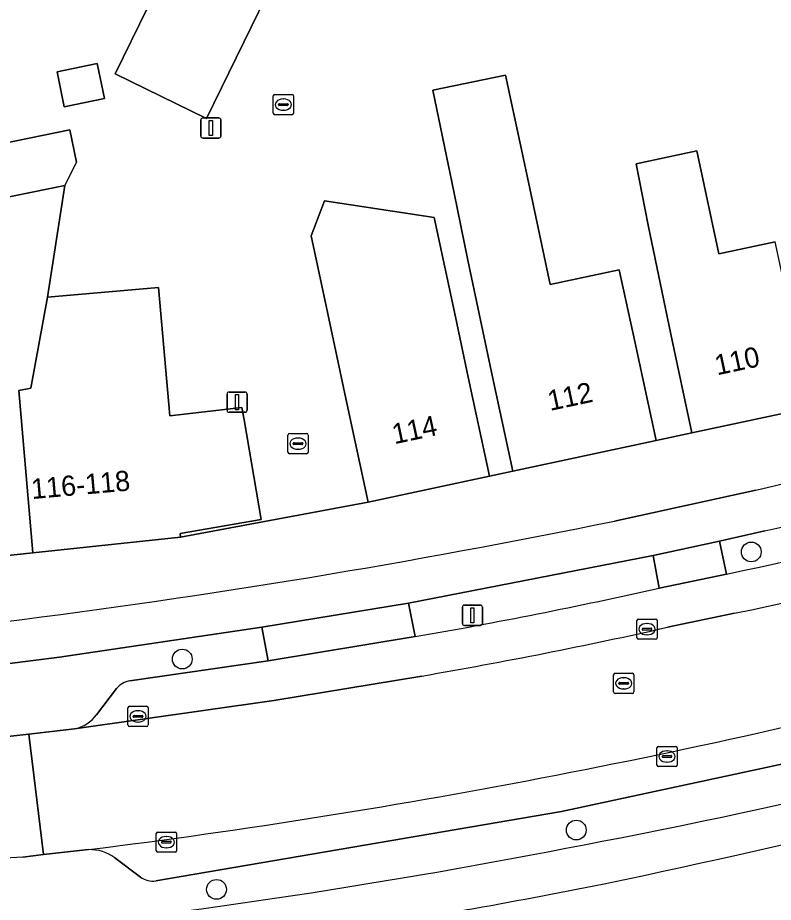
# Model space of a CAD drawing. Extents: x 158086 to 159499, y 382904 to 383981.
# Drawn here: x 158717.9 to 158755.27, y 383136.37 to 383180.12 of the extents above; entities that cross this region are included whole.
import ezdxf

# ---------------------------------------------------------------- set-up
doc = ezdxf.new("R2010")
doc.units = 0
for name, color, linetype in [('IMGEO_Berm_open', 7, 'Continuous'), ('IMGEO_Boom', 7, 'Continuous'), ('IMGEO_Erf', 7, 'Continuous'), ('IMGEO_Fietspad_gesloten', 7, 'Continuous'), ('IMGEO_Kolk', 7, 'Continuous'), ('IMGEO_Lichtmast', 7, 'Continuous'), ('IMGEO_Pand', 7, 'Continuous'), ('IMGEO_Pand_nummerreeks', 7, 'Continuous'), ('IMGEO_Parkeervlak_open', 7, 'Continuous'), ('IMGEO_Rijbaan_lokaal_gesloten', 7, 'Continuous'), ('IMGEO_Rijbaan_lokaal_open', 7, 'Continuous'), ('IMGEO_Rioolput', 7, 'Continuous'), ('IMGEO_Voetpad_open', 7, 'Continuous')]:
    doc.layers.add(name, color=color, linetype=linetype)

msp = doc.modelspace()

# ---------------------------------------------------------------- linework, layer by layer
at = {"layer": 'IMGEO_Berm_open'}
for points in [[(158754.856, 383154.741), (158752.61, 383154.24), (158752.955, 383152.607)], [(158749.625, 383151.911), (158749.334, 383153.529), (158737.235, 383151.17), (158737.554, 383149.516)], [(158723.452, 383147.327), (158730.287, 383148.31), (158729.98, 383149.973), (158719.964, 383148.495), (158713.435, 383147.668), (158712.516, 383147.561)], [(158721.799, 383145.652), (158722.778, 383146.947)], [(158716.487, 383144.475), (158718.455, 383144.681), (158720.712, 383144.951)], [(158763.892, 383144.962), (158744.791, 383140.858), (158724.736, 383137.431)], [(158721.405, 383138.978), (158719.179, 383138.734), (158718.15, 383138.613)], [(158723.978, 383137.621), (158722.699, 383138.565)]]:
    msp.add_lwpolyline(points, dxfattribs=at)
for centre, radius, start, end in [((158702.515, 383383.562), 234.731, 282.88428, 288.78097), ((158712.491, 383345.573), 197.163, 281.8431, 289.60852), ((158695.055, 383395.331), 249.462, 279.80889, 282.63566), ((158723.607, 383146.264), 1.074, 98.3095, 140.519), ((158698.711, 383393.428), 258.544, 280.72096, 287.8487), ((158720.32, 383146.752), 1.843, 282.275, 323.3604), ((158680.46, 383472.252), 339.403, 276.33743, 281.27294), ((158721.468, 383136.94), 2.039, 52.8392, 91.7582), ((158718.816, 383126.511), 12.12, 93.1479, 115.6816), ((158724.584, 383138.433), 1.014, 233.2536, 278.6028)]:
    msp.add_arc(centre, radius, start, end, dxfattribs=at)
at = {"layer": 'IMGEO_Boom'}
for centre in [(158754.184, 383153.703), (158726.038, 383148.403), (158745.527, 383139.945), (158727.732, 383137.012)]:
    msp.add_circle(centre, 0.489, dxfattribs=at)
at = {"layer": 'IMGEO_Erf'}
for points in [[(158746.668, 383195.887), (158743.755, 383197.073), (158742.155, 383193.172), (158736.406, 383195.583), (158731.752, 383186.034), (158732.394, 383185.711), (158727.241, 383175.139), (158722.725, 383177.34), (158727.906, 383187.968), (158739.485, 383211.722), (158743.178, 383210.601), (158744.26, 383214.167), (158747.073, 383213.313), (158749.886, 383212.459), (158748.803, 383208.893), (158751.536, 383207.848)], [(158722.186, 383176.121), (158720.196, 383175.718), (158719.843, 383177.455), (158721.833, 383177.859)]]:
    msp.add_lwpolyline(points, close=True, dxfattribs=at)
msp.add_lwpolyline([(158715.225, 383173.504), (158720.484, 383174.571), (158720.807, 383172.978), (158720.231, 383171.825), (158719.374, 383166.301), (158724.865, 383166.781), (158725.42, 383160.428), (158728.989, 383160.849), (158729.094, 383160.238), (158729.943, 383155.31), (158725.928, 383154.618), (158725.944, 383154.428), (158735.225, 383156.17), (158734.18, 383161.06), (158733.071, 383166.252), (158732.414, 383169.328), (158733.078, 383171.06), (158738.496, 383170.236), (158739.545, 383165.332), (158740.184, 383162.342), (158741.229, 383157.452), (158742.384, 383157.703), (158741.339, 383162.593), (158740.171, 383168.125), (158739.484, 383171.452), (158738.434, 383176.538), (158742.028, 383177.28), (158743.108, 383172.226), (158744.241, 383166.925), (158747.652, 383167.655), (158748.428, 383164.107), (158749.472, 383159.217), (158751.246, 383159.59), (158750.201, 383164.48), (158749.084, 383169.866), (158748.497, 383172.894), (158751.486, 383173.533), (158752.573, 383168.445), (158755.371, 383169.043)], dxfattribs=at)
at = {"layer": 'IMGEO_Fietspad_gesloten'}
for points in [[(158754.405, 383156.763), (158747.416, 383155.23)], [(158717.174, 383150.242), (158713.173, 383149.754), (158713.435, 383147.668), (158719.964, 383148.495), (158729.98, 383149.973), (158737.235, 383151.17), (158749.334, 383153.529), (158752.61, 383154.24), (158754.856, 383154.741)]]:
    msp.add_lwpolyline(points, dxfattribs=at)
for centre, radius, start, end in [((158698.943, 383395.545), 245.139, 283.07633, 290.12664), ((158702.515, 383383.562), 234.731, 282.88428, 288.78097), ((158667.522, 383545.45), 398.315, 277.16081, 281.57084), ((158698.711, 383393.428), 258.544, 280.72096, 287.8487), ((158668.655, 383515.051), 385.778, 281.56004, 286.147), ((158680.46, 383472.252), 339.403, 276.33743, 281.27294), ((158680.517, 383471.92), 341.158, 279.90418, 281.05997)]:
    msp.add_arc(centre, radius, start, end, dxfattribs=at)
at = {"layer": 'IMGEO_Kolk'}
for p, q in [((158730.538, 383175.4), (158730.538, 383176.252)), ((158730.613, 383176.326), (158731.465, 383176.326)), ((158731.026, 383176.106), (158731.051, 383176.106)), ((158731.539, 383176.252), (158731.539, 383175.4)), ((158730.797, 383175.82), (158730.797, 383175.832)), ((158731.235, 383175.783), (158730.837, 383175.783)), ((158730.84, 383175.869), (158731.238, 383175.869)), ((158731.281, 383175.832), (158731.281, 383175.82)), ((158731.465, 383175.326), (158730.613, 383175.326)), ((158731.049, 383175.546), (158731.024, 383175.546)), ((158731.263, 383158.631), (158731.263, 383159.483)), ((158731.338, 383159.557), (158732.19, 383159.557)), ((158732.264, 383159.483), (158732.264, 383158.631)), ((158731.522, 383159.051), (158731.522, 383159.063)), ((158731.96, 383159.014), (158731.562, 383159.014)), ((158731.565, 383159.1), (158731.963, 383159.1)), ((158731.751, 383159.337), (158731.776, 383159.337)), ((158732.006, 383159.063), (158732.006, 383159.051)), ((158732.19, 383158.557), (158731.338, 383158.557)), ((158731.774, 383158.777), (158731.749, 383158.777)), ((158748.525, 383149.456), (158748.525, 383150.308)), ((158748.6, 383150.382), (158749.452, 383150.382)), ((158749.526, 383150.308), (158749.526, 383149.456)), ((158748.784, 383149.876), (158748.784, 383149.888)), ((158749.222, 383149.839), (158748.824, 383149.839)), ((158748.827, 383149.925), (158749.225, 383149.925)), ((158749.013, 383150.162), (158749.038, 383150.162)), ((158749.268, 383149.888), (158749.268, 383149.876)), ((158749.452, 383149.382), (158748.6, 383149.382)), ((158749.036, 383149.602), (158749.011, 383149.602)), ((158723.349, 383145.143), (158723.349, 383145.995)), ((158723.424, 383146.069), (158724.276, 383146.069)), ((158724.35, 383145.995), (158724.35, 383145.143)), ((158723.608, 383145.563), (158723.608, 383145.575)), ((158724.046, 383145.526), (158723.648, 383145.526)), ((158723.651, 383145.612), (158724.049, 383145.612)), ((158723.837, 383145.849), (158723.862, 383145.849)), ((158724.092, 383145.575), (158724.092, 383145.563)), ((158724.276, 383145.069), (158723.424, 383145.069)), ((158723.86, 383145.289), (158723.835, 383145.289)), ((158749.515, 383143.159), (158749.515, 383144.011)), ((158749.59, 383144.085), (158750.442, 383144.085)), ((158750.003, 383143.865), (158750.028, 383143.865)), ((158750.516, 383144.011), (158750.516, 383143.159)), ((158749.774, 383143.579), (158749.774, 383143.591)), ((158750.212, 383143.542), (158749.814, 383143.542)), ((158749.817, 383143.628), (158750.215, 383143.628)), ((158750.026, 383143.305), (158750.001, 383143.305)), ((158750.258, 383143.591), (158750.258, 383143.579)), ((158750.442, 383143.085), (158749.59, 383143.085)), ((158724.752, 383138.922), (158724.752, 383139.774)), ((158724.827, 383139.848), (158725.679, 383139.848)), ((158725.753, 383139.774), (158725.753, 383138.922)), ((158725.011, 383139.342), (158725.011, 383139.354)), ((158725.449, 383139.305), (158725.051, 383139.305)), ((158725.054, 383139.391), (158725.452, 383139.391)), ((158725.24, 383139.628), (158725.265, 383139.628)), ((158725.495, 383139.354), (158725.495, 383139.342)), ((158725.263, 383139.068), (158725.238, 383139.068)), ((158725.679, 383138.848), (158724.827, 383138.848))]:
    msp.add_line(p, q, dxfattribs=at)
for points in [[(158730.538, 383175.4), (158730.538, 383176.252)], [(158730.613, 383176.326), (158731.465, 383176.326)], [(158731.539, 383176.252), (158731.539, 383175.4)], [(158731.465, 383175.326), (158730.613, 383175.326)], [(158731.263, 383158.631), (158731.263, 383159.483)], [(158731.338, 383159.557), (158732.19, 383159.557)], [(158732.264, 383159.483), (158732.264, 383158.631)], [(158732.19, 383158.557), (158731.338, 383158.557)], [(158748.525, 383149.456), (158748.525, 383150.308)], [(158748.6, 383150.382), (158749.452, 383150.382)], [(158749.526, 383150.308), (158749.526, 383149.456)], [(158749.452, 383149.382), (158748.6, 383149.382)], [(158723.349, 383145.143), (158723.349, 383145.995)], [(158723.424, 383146.069), (158724.276, 383146.069)], [(158724.35, 383145.995), (158724.35, 383145.143)], [(158724.276, 383145.069), (158723.424, 383145.069)], [(158749.515, 383143.159), (158749.515, 383144.011)], [(158749.59, 383144.085), (158750.442, 383144.085)], [(158750.516, 383144.011), (158750.516, 383143.159)], [(158750.442, 383143.085), (158749.59, 383143.085)], [(158724.752, 383138.922), (158724.752, 383139.774)], [(158724.827, 383139.848), (158725.679, 383139.848)], [(158725.753, 383139.774), (158725.753, 383138.922)], [(158725.679, 383138.848), (158724.827, 383138.848)]]:
    msp.add_lwpolyline(points, dxfattribs=at)
for centre, radius, start, end in [((158730.615, 383176.25), 0.0765, 91.552, 178.448), ((158730.615, 383176.25), 0.0765, 91.552, 178.448), ((158731.463, 383176.25), 0.0765, 1.552, 88.448), ((158731.463, 383176.25), 0.0765, 1.552, 88.448), ((158730.837, 383175.829), 0.0403, 85.8775, 175.7526), ((158730.834, 383175.819), 0.0366, 178.938, 274.7102), ((158731.238, 383175.826), 0.043, 264.8664, 352.4533), ((158731.242, 383175.831), 0.0386, 1.7309, 96.639), ((158730.615, 383175.402), 0.0765, 181.552, 268.448), ((158730.615, 383175.402), 0.0765, 181.552, 268.448), ((158731.463, 383175.402), 0.0765, 271.552, 358.448), ((158731.463, 383175.402), 0.0765, 271.552, 358.448), ((158731.34, 383159.481), 0.0765, 91.552, 178.448), ((158731.34, 383159.481), 0.0765, 91.552, 178.448), ((158732.188, 383159.481), 0.0765, 1.552, 88.448), ((158732.188, 383159.481), 0.0765, 1.552, 88.448), ((158731.562, 383159.06), 0.0403, 85.8775, 175.7526), ((158731.559, 383159.05), 0.0366, 178.938, 274.7102), ((158731.963, 383159.057), 0.043, 264.8664, 352.4533), ((158731.967, 383159.062), 0.0386, 1.7309, 96.639), ((158731.34, 383158.633), 0.0765, 181.552, 268.448), ((158731.34, 383158.633), 0.0765, 181.552, 268.448), ((158732.188, 383158.633), 0.0765, 271.552, 358.448), ((158732.188, 383158.633), 0.0765, 271.552, 358.448), ((158748.602, 383150.306), 0.0765, 91.552, 178.448), ((158748.602, 383150.306), 0.0765, 91.552, 178.448), ((158749.45, 383150.306), 0.0765, 1.552, 88.448), ((158749.45, 383150.306), 0.0765, 1.552, 88.448), ((158748.824, 383149.885), 0.0403, 85.8775, 175.7526), ((158748.821, 383149.875), 0.0366, 178.938, 274.7102), ((158749.225, 383149.882), 0.043, 264.8664, 352.4533), ((158749.229, 383149.887), 0.0386, 1.7309, 96.639), ((158748.602, 383149.458), 0.0765, 181.552, 268.448), ((158748.602, 383149.458), 0.0765, 181.552, 268.448), ((158749.45, 383149.458), 0.0765, 271.552, 358.448), ((158749.45, 383149.458), 0.0765, 271.552, 358.448), ((158723.426, 383145.993), 0.0765, 91.552, 178.448), ((158723.426, 383145.993), 0.0765, 91.552, 178.448), ((158724.274, 383145.993), 0.0765, 1.552, 88.448), ((158724.274, 383145.993), 0.0765, 1.552, 88.448), ((158723.648, 383145.572), 0.0403, 85.8775, 175.7526), ((158723.645, 383145.562), 0.0366, 178.938, 274.7102), ((158724.049, 383145.569), 0.043, 264.8664, 352.4533), ((158724.053, 383145.574), 0.0386, 1.7309, 96.639), ((158723.426, 383145.145), 0.0765, 181.552, 268.448), ((158723.426, 383145.145), 0.0765, 181.552, 268.448), ((158724.274, 383145.145), 0.0765, 271.552, 358.448), ((158724.274, 383145.145), 0.0765, 271.552, 358.448), ((158749.592, 383144.009), 0.0765, 91.552, 178.448), ((158749.592, 383144.009), 0.0765, 91.552, 178.448), ((158750.44, 383144.009), 0.0765, 1.552, 88.448), ((158750.44, 383144.009), 0.0765, 1.552, 88.448), ((158749.814, 383143.588), 0.0403, 85.8775, 175.7526), ((158749.811, 383143.578), 0.0366, 178.938, 274.7102), ((158750.215, 383143.585), 0.043, 264.8664, 352.4533), ((158750.219, 383143.59), 0.0386, 1.7309, 96.639), ((158749.592, 383143.161), 0.0765, 181.552, 268.448), ((158749.592, 383143.161), 0.0765, 181.552, 268.448), ((158750.44, 383143.161), 0.0765, 271.552, 358.448), ((158750.44, 383143.161), 0.0765, 271.552, 358.448), ((158724.829, 383139.772), 0.0765, 91.552, 178.448), ((158724.829, 383139.772), 0.0765, 91.552, 178.448), ((158725.677, 383139.772), 0.0765, 1.552, 88.448), ((158725.677, 383139.772), 0.0765, 1.552, 88.448), ((158725.051, 383139.351), 0.0403, 85.8775, 175.7526), ((158725.048, 383139.341), 0.0366, 178.938, 274.7102), ((158725.452, 383139.348), 0.043, 264.8664, 352.4533), ((158725.456, 383139.353), 0.0386, 1.7309, 96.639), ((158724.829, 383138.924), 0.0765, 181.552, 268.448), ((158724.829, 383138.924), 0.0765, 181.552, 268.448), ((158725.677, 383138.924), 0.0765, 271.552, 358.448), ((158725.677, 383138.924), 0.0765, 271.552, 358.448)]:
    msp.add_arc(centre, radius, start, end, dxfattribs=at)
for centre, major_axis, ratio, start_param, end_param in [((158731.025, 383175.826), (-0.387, 0.002), 0.722429, 4.712389, 7.853982), ((158731.05, 383175.826), (-0.39, 0.002), 0.717154, 1.570796, 4.712389), ((158731.75, 383159.057), (-0.387, 0.002), 0.722429, 4.712389, 7.853982), ((158731.775, 383159.057), (-0.39, 0.002), 0.717154, 1.570796, 4.712389), ((158749.012, 383149.882), (-0.387, 0.002), 0.722429, 4.712389, 7.853982), ((158749.037, 383149.882), (-0.39, 0.002), 0.717154, 1.570796, 4.712389), ((158723.836, 383145.569), (-0.387, 0.002), 0.722429, 4.712389, 7.853982), ((158723.861, 383145.569), (-0.39, 0.002), 0.717154, 1.570796, 4.712389), ((158750.002, 383143.585), (-0.387, 0.002), 0.722429, 4.712389, 7.853982), ((158750.027, 383143.585), (-0.39, 0.002), 0.717154, 1.570796, 4.712389), ((158725.239, 383139.348), (-0.387, 0.002), 0.722429, 4.712389, 7.853982), ((158725.264, 383139.348), (-0.39, 0.002), 0.717154, 1.570796, 4.712389)]:
    msp.add_ellipse(centre, major_axis=major_axis, ratio=ratio, start_param=start_param, end_param=end_param, dxfattribs=at)
at = {"layer": 'IMGEO_Lichtmast'}
for p, q in [((158727.056, 383175.171), (158727.846, 383175.171)), ((158727.846, 383175.171), (158727.056, 383175.171)), ((158726.956, 383174.271), (158726.956, 383175.071)), ((158726.956, 383175.071), (158726.956, 383174.271)), ((158727.946, 383175.071), (158727.946, 383174.271)), ((158727.946, 383174.271), (158727.946, 383175.071)), ((158727.846, 383174.171), (158727.056, 383174.171)), ((158727.056, 383174.171), (158727.846, 383174.171)), ((158728.351, 383161.609), (158729.141, 383161.609)), ((158729.141, 383161.609), (158728.351, 383161.609)), ((158728.251, 383160.709), (158728.251, 383161.509)), ((158728.251, 383161.509), (158728.251, 383160.709)), ((158729.241, 383161.509), (158729.241, 383160.709)), ((158729.241, 383160.709), (158729.241, 383161.509)), ((158729.141, 383160.609), (158728.351, 383160.609)), ((158728.351, 383160.609), (158729.141, 383160.609)), ((158739.892, 383150.169), (158739.892, 383150.969)), ((158739.892, 383150.969), (158739.892, 383150.169)), ((158739.992, 383151.069), (158740.782, 383151.069)), ((158740.782, 383151.069), (158739.992, 383151.069)), ((158740.882, 383150.969), (158740.882, 383150.169)), ((158740.882, 383150.169), (158740.882, 383150.969)), ((158740.782, 383150.069), (158739.992, 383150.069)), ((158739.992, 383150.069), (158740.782, 383150.069))]:
    msp.add_line(p, q, dxfattribs=at)
for points in [[(158727.376, 383175.046), (158727.526, 383175.046), (158727.526, 383174.296), (158727.376, 383174.296), (158727.376, 383175.046)], [(158728.671, 383161.484), (158728.821, 383161.484), (158728.821, 383160.734), (158728.671, 383160.734), (158728.671, 383161.484)], [(158740.312, 383150.944), (158740.462, 383150.944), (158740.462, 383150.194), (158740.312, 383150.194), (158740.312, 383150.944)]]:
    msp.add_lwpolyline(points, dxfattribs=at)
for centre, start, end in [((158727.056, 383175.071), 90, 180), ((158727.056, 383175.071), 90, 180), ((158727.846, 383175.071), 0, 90), ((158727.846, 383175.071), 360, 90), ((158727.056, 383174.271), 180, 270), ((158727.056, 383174.271), 180, 270), ((158727.846, 383174.271), 270, 0), ((158727.846, 383174.271), 270, 0), ((158728.351, 383161.509), 90, 180), ((158728.351, 383161.509), 90, 180), ((158729.141, 383161.509), 0, 90), ((158729.141, 383161.509), 360, 90), ((158728.351, 383160.709), 180, 270), ((158728.351, 383160.709), 180, 270), ((158729.141, 383160.709), 270, 0), ((158729.141, 383160.709), 270, 0), ((158739.992, 383150.969), 90, 180), ((158739.992, 383150.969), 90, 180), ((158740.782, 383150.969), 0, 90), ((158740.782, 383150.969), 360, 90), ((158739.992, 383150.169), 180, 270), ((158739.992, 383150.169), 180, 270), ((158740.782, 383150.169), 270, 0), ((158740.782, 383150.169), 270, 0)]:
    msp.add_arc(centre, 0.1, start, end, dxfattribs=at)
at = {"layer": 'IMGEO_Pand'}
for points in [[(158731.752, 383186.034), (158727.906, 383187.968), (158722.725, 383177.34), (158727.241, 383175.139), (158732.394, 383185.711)], [(158719.843, 383177.455), (158720.196, 383175.718), (158722.186, 383176.121), (158721.833, 383177.859)], [(158743.108, 383172.226), (158742.028, 383177.28), (158738.434, 383176.538), (158739.484, 383171.452), (158740.171, 383168.125), (158741.339, 383162.593), (158742.384, 383157.703), (158749.472, 383159.217), (158748.428, 383164.107), (158747.652, 383167.655), (158744.241, 383166.925)], [(158714.347, 383176.084), (158706.477, 383174.475), (158707.522, 383169.226), (158714.564, 383170.666), (158716.006, 383170.961), (158720.231, 383171.825), (158720.807, 383172.978), (158720.484, 383174.571), (158715.225, 383173.504), (158714.687, 383176.154)], [(158757.122, 383160.846), (158756.077, 383165.736), (158755.371, 383169.043), (158752.573, 383168.445), (158751.486, 383173.533), (158748.497, 383172.894), (158749.084, 383169.866), (158750.201, 383164.48), (158751.246, 383159.59)], [(158719.374, 383166.301), (158720.231, 383171.825), (158716.006, 383170.961), (158714.564, 383170.666), (158707.522, 383169.226), (158710.789, 383152.815), (158718.652, 383153.652), (158717.948, 383161.681), (158718.547, 383161.804)], [(158735.225, 383156.17), (158741.229, 383157.452), (158740.184, 383162.342), (158739.545, 383165.332), (158738.496, 383170.236), (158733.078, 383171.06), (158732.414, 383169.328), (158733.071, 383166.252), (158734.18, 383161.06)], [(158718.652, 383153.652), (158725.944, 383154.428), (158725.928, 383154.618), (158729.943, 383155.31), (158729.094, 383160.238), (158728.989, 383160.849), (158725.42, 383160.428), (158724.865, 383166.781), (158719.374, 383166.301), (158718.547, 383161.804), (158717.948, 383161.681)]]:
    msp.add_lwpolyline(points, close=True, dxfattribs=at)
at = {"layer": 'IMGEO_Parkeervlak_open'}
for points in [[(158752.955, 383152.607), (158749.625, 383151.911)], [(158750.042, 383149.976), (158753.36, 383150.668)], [(158737.554, 383149.516), (158730.287, 383148.31), (158723.452, 383147.327)], [(158720.712, 383144.951), (158730.569, 383146.35), (158737.891, 383147.565)], [(158722.778, 383146.947), (158721.799, 383145.652)], [(158724.736, 383137.431), (158744.791, 383140.858), (158763.892, 383144.962)], [(158722.699, 383138.565), (158723.978, 383137.621)]]:
    msp.add_lwpolyline(points, dxfattribs=at)
for centre, radius, start, end in [((158712.491, 383345.573), 197.163, 281.8431, 289.60852), ((158712.443, 383345.736), 199.313, 281.84662, 289.6133), ((158695.055, 383395.331), 249.462, 279.80889, 282.63566), ((158695.412, 383393.479), 249.556, 279.80063, 282.64508), ((158677.615, 383488.184), 351.941, 277.14749, 284.77173), ((158723.607, 383146.264), 1.074, 98.3095, 140.519), ((158720.32, 383146.752), 1.843, 282.275, 323.3604), ((158721.468, 383136.94), 2.039, 52.8392, 91.7582), ((158724.584, 383138.433), 1.014, 233.2536, 278.6028)]:
    msp.add_arc(centre, radius, start, end, dxfattribs=at)
at = {"layer": 'IMGEO_Rijbaan_lokaal_gesloten'}
for points in [[(158753.36, 383150.668), (158750.042, 383149.976)], [(158737.891, 383147.565), (158730.569, 383146.35), (158720.712, 383144.951), (158718.455, 383144.681), (158719.179, 383138.734), (158721.405, 383138.978)]]:
    msp.add_lwpolyline(points, dxfattribs=at)
for centre, radius, start, end in [((158712.443, 383345.736), 199.313, 281.84662, 289.6133), ((158695.412, 383393.479), 249.556, 279.80063, 282.64508), ((158677.615, 383488.184), 351.941, 277.14749, 284.77173)]:
    msp.add_arc(centre, radius, start, end, dxfattribs=at)
at = {"layer": 'IMGEO_Rijbaan_lokaal_open'}
for points in [[(158718.455, 383144.681), (158716.487, 383144.475)], [(158718.15, 383138.613), (158719.179, 383138.734), (158718.455, 383144.681)]]:
    msp.add_lwpolyline(points, dxfattribs=at)
msp.add_arc((158718.816, 383126.511), 12.12, 93.1479, 115.6816, dxfattribs=at)
at = {"layer": 'IMGEO_Rioolput'}
for p, q in [((158747.374, 383146.777), (158747.374, 383147.629)), ((158747.449, 383147.703), (158748.301, 383147.703)), ((158748.375, 383147.629), (158748.375, 383146.777)), ((158747.633, 383147.197), (158747.633, 383147.209)), ((158747.676, 383147.246), (158748.074, 383147.246)), ((158747.862, 383147.483), (158747.887, 383147.483)), ((158748.117, 383147.209), (158748.117, 383147.197)), ((158748.071, 383147.16), (158747.673, 383147.16)), ((158747.885, 383146.923), (158747.86, 383146.923)), ((158748.301, 383146.703), (158747.449, 383146.703))]:
    msp.add_line(p, q, dxfattribs=at)
for points in [[(158747.374, 383146.777), (158747.374, 383147.629)], [(158747.449, 383147.703), (158748.301, 383147.703)], [(158748.375, 383147.629), (158748.375, 383146.777)], [(158748.301, 383146.703), (158747.449, 383146.703)]]:
    msp.add_lwpolyline(points, dxfattribs=at)
for centre, radius, start, end in [((158747.451, 383147.627), 0.0765, 91.552, 178.448), ((158747.451, 383147.627), 0.0765, 91.552, 178.448), ((158748.299, 383147.627), 0.0765, 1.552, 88.448), ((158748.299, 383147.627), 0.0765, 1.552, 88.448), ((158747.673, 383147.206), 0.0403, 85.8775, 175.7526), ((158747.67, 383147.196), 0.0366, 178.938, 274.7102), ((158748.074, 383147.203), 0.043, 264.8664, 352.4533), ((158748.078, 383147.208), 0.0386, 1.7309, 96.639), ((158747.451, 383146.779), 0.0765, 181.552, 268.448), ((158747.451, 383146.779), 0.0765, 181.552, 268.448), ((158748.299, 383146.779), 0.0765, 271.552, 358.448), ((158748.299, 383146.779), 0.0765, 271.552, 358.448)]:
    msp.add_arc(centre, radius, start, end, dxfattribs=at)
for centre, major_axis, ratio, start_param, end_param in [((158747.861, 383147.203), (-0.387, 0.002), 0.722429, 4.712389, 7.853982), ((158747.886, 383147.203), (-0.39, 0.002), 0.717154, 1.570796, 4.712389)]:
    msp.add_ellipse(centre, major_axis=major_axis, ratio=ratio, start_param=start_param, end_param=end_param, dxfattribs=at)
at = {"layer": 'IMGEO_Voetpad_open'}
for points in [[(158797.918, 383174.101), (158792.049, 383171.977), (158786.073, 383169.815), (158780.268, 383167.715), (158778.379, 383167.023), (158773.852, 383165.7), (158768.676, 383164.188), (158764.053, 383162.836), (158758.511, 383161.217), (158757.122, 383160.846), (158751.246, 383159.59), (158749.472, 383159.217), (158742.384, 383157.703), (158741.229, 383157.452), (158735.225, 383156.17), (158725.944, 383154.428), (158718.652, 383153.652), (158710.789, 383152.815), (158708.33, 383152.086)], [(158747.416, 383155.23), (158754.405, 383156.763)]]:
    msp.add_lwpolyline(points, dxfattribs=at)
for points in [[(158752.61, 383154.24), (158749.334, 383153.529), (158749.625, 383151.911), (158752.955, 383152.607)], [(158730.287, 383148.31), (158737.554, 383149.516), (158737.235, 383151.17), (158729.98, 383149.973)]]:
    msp.add_lwpolyline(points, close=True, dxfattribs=at)
for centre, radius, start, end in [((158698.943, 383395.545), 245.139, 283.07633, 290.12664), ((158667.522, 383545.45), 398.315, 277.16081, 281.57084), ((158668.655, 383515.051), 385.778, 281.56004, 286.147), ((158680.517, 383471.92), 341.158, 279.90418, 281.05997)]:
    msp.add_arc(centre, radius, start, end, dxfattribs=at)

# ---------------------------------------------------------------- texts
at = {"layer": 'IMGEO_Pand_nummerreeks'}
for s, rotation, p in [('110', 12.0655, (158752.491, 383162.433)), ('112', 12.055, (158744.229, 383160.674)), ('114', 12.055, (158736.532, 383159.026)), ('116-118', 5.0077, (158718.604, 383156.315))]:
    msp.add_text(s, height=1, rotation=rotation, dxfattribs=at).set_placement(p)

doc.saveas('drawing.dxf')
